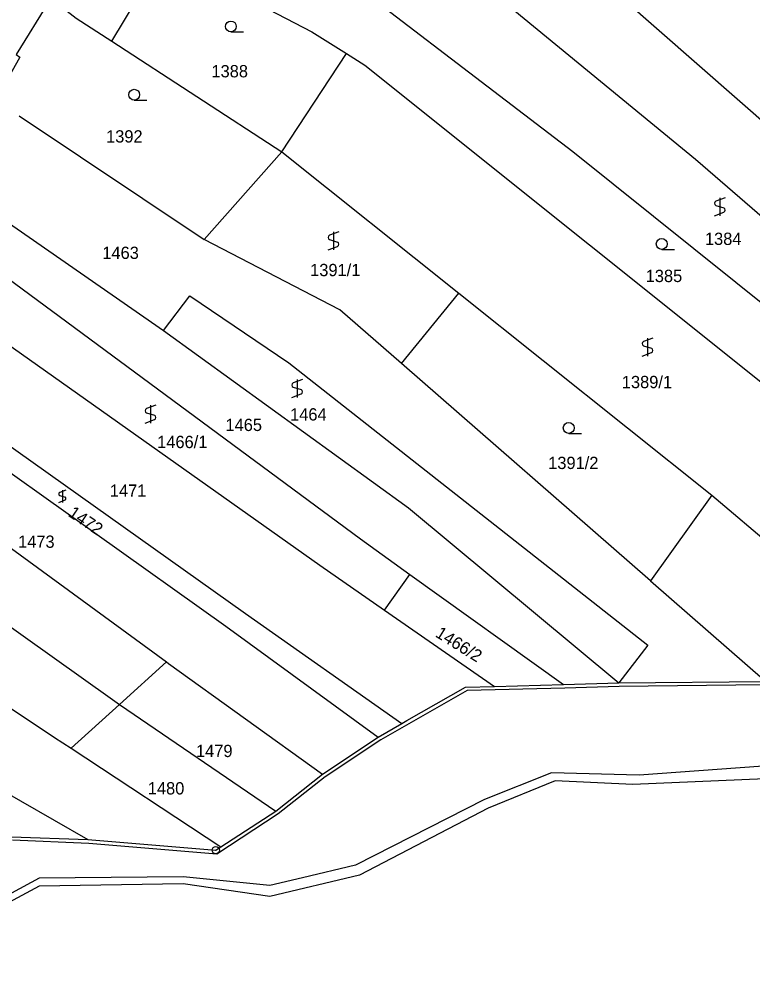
# Model space of a CAD drawing. Extents: x -600849 to -599899, y -1204328 to -1203436.
# Drawn here: x -600136 to -600034.4, y -1203822.5 to -1203689.8 of the extents above; entities that cross this region are included whole.
import ezdxf

# ---------------------------------------------------------------- set-up
doc = ezdxf.new("R2010")
doc.units = 0
for name, color, linetype in [('Vrstva 1', 7, 'Continuous'), ('Vrstva 2', 7, 'Continuous'), ('Vrstva 3', 7, 'Continuous'), ('Vrstva 4', 7, 'Continuous'), ('Vrstva 8', 7, 'Continuous')]:
    doc.layers.add(name, color=color, linetype=linetype)

msp = doc.modelspace()

# ---------------------------------------------------------------- linework, layer by layer
at = {"layer": 'Vrstva 1'}
for p, q in [((-600074.79, -1203667.31), (-599944.54, -1203781.63)), ((-600123.14, -1203692.86), (-600099.6, -1203708.15)), ((-600099.6, -1203708.15), (-600090.67, -1203694.57)), ((-600135.97, -1203703.2), (-600110.34, -1203720.28)), ((-600110.34, -1203720.28), (-600099.6, -1203708.15)), ((-600099.6, -1203708.15), (-600075.12, -1203727.71)), ((-600142.76, -1203714.29), (-600115.98, -1203732.9)), ((-600115.98, -1203732.9), (-600112.35, -1203728.09)), ((-600083.03, -1203737.47), (-600075.12, -1203727.71)), ((-600075.12, -1203727.71), (-600040.09, -1203755.68)), ((-600115.98, -1203732.9), (-600082.1, -1203757.45)), ((-600048.59, -1203767.55), (-600083.03, -1203737.47)), ((-600168.41, -1203740.2), (-600115.59, -1203778.76)), ((-600040.09, -1203755.68), (-600048.59, -1203767.55)), ((-600040.09, -1203755.68), (-600020.88, -1203771.97)), ((-600082.1, -1203757.45), (-600052.99, -1203781.65)), ((-600085.41, -1203771.58), (-600081.89, -1203766.64)), ((-600081.89, -1203766.64), (-600060.64, -1203781.87)), ((-600048.59, -1203767.55), (-600032.65, -1203781.47)), ((-600085.41, -1203771.58), (-600070.19, -1203782.15)), ((-600122.06, -1203784.62), (-600115.59, -1203778.76)), ((-600060.64, -1203781.87), (-600052.99, -1203781.65)), ((-600052.99, -1203781.65), (-600032.65, -1203781.47)), ((-600070.19, -1203782.15), (-600060.64, -1203781.87)), ((-600122.06, -1203784.62), (-600128.78, -1203790.7)), ((-600122.06, -1203784.62), (-600100.46, -1203799.38)), ((-600086.26, -1203789.16), (-600083, -1203787.26)), ((-600093.97, -1203794.27), (-600086.26, -1203789.16)), ((-600128.78, -1203790.7), (-600108.04, -1203804.34)), ((-600100.46, -1203799.38), (-600093.97, -1203794.27)), ((-600108.04, -1203804.34), (-600100.46, -1203799.38))]:
    msp.add_line(p, q, dxfattribs=at)
for points in [[(-600109.17, -1203670.02), (-600105.76, -1203672.66), (-600098.98, -1203677.83), (-600059.33, -1203708.12), (-599980.74, -1203771.13)], [(-600083.6, -1203675.28), (-600042.35, -1203709.19), (-599958.16, -1203782.03)], [(-600123.14, -1203692.86), (-600119.63, -1203686.98), (-600119.8, -1203686.88), (-600118.7, -1203685.16), (-600120.3, -1203684.16), (-600119.21, -1203682.7), (-600117.56, -1203680.49)], [(-600115.9, -1203681.5), (-600105.03, -1203686.53), (-600095.47, -1203691.55), (-600090.67, -1203694.57)], [(-600131.82, -1203687.3), (-600136.37, -1203694.72), (-600135.85, -1203695.07), (-600139.25, -1203701.01)], [(-600131.82, -1203687.3), (-600130.38, -1203687.89), (-600128.06, -1203689.67), (-600123.14, -1203692.86)], [(-600090.67, -1203694.57), (-600088.1, -1203696.18), (-600025.95, -1203745.92), (-599993.45, -1203773.43)], [(-600145.99, -1203719.44), (-600088.72, -1203761.74), (-600081.89, -1203766.64)], [(-600083.03, -1203737.47), (-600091.56, -1203730.03), (-600110.34, -1203720.28)], [(-600150.07, -1203725.94), (-600094.34, -1203765.38), (-600085.41, -1203771.58)], [(-600112.35, -1203728.09), (-600098.63, -1203737.35), (-600048.98, -1203776.42), (-600052.99, -1203781.65)], [(-600159.31, -1203733.2), (-600104.65, -1203772.07), (-600083, -1203787.26)], [(-600161.81, -1203735.08), (-600107.34, -1203773.81), (-600086.26, -1203789.16)], [(-600175.89, -1203746.31), (-600123.02, -1203783.97), (-600122.06, -1203784.62)], [(-600181.32, -1203755.69), (-600131.07, -1203789.19), (-600128.78, -1203790.7)], [(-600186.25, -1203767.24), (-600140.46, -1203795.28), (-600126.45, -1203803.32)], [(-599904.37, -1203776.06), (-599912.24, -1203778.03), (-599919.35, -1203780.85), (-599927.88, -1203784.98), (-599954.11, -1203789.42), (-599977.57, -1203787.63), (-599997.43, -1203790.61), (-600050.18, -1203794.44), (-600062.27, -1203794.12)], [(-600115.59, -1203778.76), (-600115.3, -1203778.97), (-600093.97, -1203794.27)], [(-599904.37, -1203778.1), (-599911.53, -1203779.87), (-599919.32, -1203783.03), (-599926.11, -1203786.82), (-599953.49, -1203791.34), (-599977.12, -1203789.6), (-599997.15, -1203793.41), (-600051.05, -1203795.73), (-600061.8, -1203795.22)], [(-600083, -1203787.26), (-600082.31, -1203786.86), (-600074.17, -1203782.26), (-600070.19, -1203782.15)], [(-600062.27, -1203794.12), (-600071.58, -1203797.79), (-600089.43, -1203806.87), (-600096.76, -1203808.61), (-600101.26, -1203809.7), (-600113.25, -1203808.47), (-600133.17, -1203808.69), (-600154.6, -1203820.23), (-600159.54, -1203830.22)], [(-600061.8, -1203795.22), (-600071.06, -1203798.98), (-600088.84, -1203808.25), (-600101.28, -1203811.21), (-600113.27, -1203809.47), (-600133.19, -1203809.79), (-600153.36, -1203820.62), (-600157.92, -1203830.73)], [(-600142.88, -1203805.23), (-600137.01, -1203802.94), (-600126.45, -1203803.32)], [(-600126.45, -1203803.32), (-600108.75, -1203804.8), (-600108.04, -1203804.34)]]:
    msp.add_lwpolyline(points, dxfattribs=at)
at = {"layer": 'Vrstva 3'}
for p, q in [((-600106.66, -1203691.57), (-600104.91, -1203691.57)), ((-600120.04, -1203701.01), (-600118.29, -1203701.01)), ((-600038.25, -1203714.51), (-600039.55, -1203714.99)), ((-600039, -1203714.51), (-600039, -1203717.01)), ((-600039.75, -1203717.01), (-600038.45, -1203716.52)), ((-600039.55, -1203715.59), (-600038.45, -1203715.92)), ((-600091.7, -1203719.24), (-600093, -1203719.72)), ((-600092.45, -1203719.24), (-600092.45, -1203721.74)), ((-600093, -1203720.32), (-600091.9, -1203720.65)), ((-600093.2, -1203721.74), (-600091.9, -1203721.25)), ((-600047.04, -1203721.66), (-600045.29, -1203721.66)), ((-600048.25, -1203733.93), (-600049.55, -1203734.41)), ((-600049, -1203733.93), (-600049, -1203736.43)), ((-600049.55, -1203735.01), (-600048.45, -1203735.34)), ((-600049.75, -1203736.43), (-600048.45, -1203735.94)), ((-600096.73, -1203739.66), (-600098.03, -1203740.14)), ((-600097.48, -1203739.66), (-600097.48, -1203742.16)), ((-600098.23, -1203742.16), (-600096.93, -1203741.67)), ((-600098.03, -1203740.74), (-600096.93, -1203741.07)), ((-600117.03, -1203743.21), (-600118.33, -1203743.69)), ((-600117.78, -1203743.21), (-600117.78, -1203745.71)), ((-600118.33, -1203744.29), (-600117.23, -1203744.62)), ((-600118.53, -1203745.71), (-600117.23, -1203745.22)), ((-600059.91, -1203747.13), (-600058.16, -1203747.13)), ((-600129.48, -1203755), (-600130.35, -1203755.31)), ((-600129.98, -1203755), (-600129.98, -1203756.67)), ((-600130.48, -1203756.67), (-600129.61, -1203756.34)), ((-600130.35, -1203755.72), (-600129.61, -1203755.94))]:
    msp.add_line(p, q, dxfattribs=at)
for centre in [(-600106.66, -1203690.82), (-600120.04, -1203700.26), (-600047.04, -1203720.91), (-600059.91, -1203746.38)]:
    msp.add_circle(centre, 0.75, dxfattribs=at)
for centre, radius, start, end in [((-600039.42, -1203715.29), 0.329, 113.579, 246.421), ((-600038.58, -1203716.22), 0.329, 293.574, 66.426), ((-600092.87, -1203720.02), 0.329, 113.579, 246.421), ((-600092.03, -1203720.95), 0.329, 293.574, 66.426), ((-600049.42, -1203734.71), 0.329, 113.579, 246.421), ((-600048.58, -1203735.64), 0.329, 293.574, 66.426), ((-600097.9, -1203740.44), 0.329, 113.579, 246.421), ((-600097.06, -1203741.37), 0.329, 293.574, 66.426), ((-600118.2, -1203743.99), 0.329, 113.579, 246.421), ((-600117.36, -1203744.92), 0.329, 293.574, 66.426), ((-600130.26, -1203755.52), 0.22, 113.579, 246.421), ((-600129.7, -1203756.14), 0.22, 293.574, 66.426)]:
    msp.add_arc(centre, radius, start, end, dxfattribs=at)
at = {"layer": 'Vrstva 4'}
for p, q in [((-600073.97, -1203782.72), (-600085.93, -1203789.54)), ((-600060.46, -1203782.38), (-600073.97, -1203782.72)), ((-600052.92, -1203782.17), (-600060.46, -1203782.38)), ((-600032.79, -1203781.93), (-600052.92, -1203782.17)), ((-600085.93, -1203789.54), (-600093.61, -1203794.64)), ((-600093.61, -1203794.64), (-600100.11, -1203799.75)), ((-600100.11, -1203799.75), (-600108.58, -1203805.34)), ((-600126.32, -1203803.88), (-600136.86, -1203803.4)), ((-600108.58, -1203805.34), (-600126.32, -1203803.88))]:
    msp.add_line(p, q, dxfattribs=at)
at = {"layer": 'Vrstva 8'}
for radius in [0.5, 0.0303]:
    msp.add_circle((-600108.75, -1203804.8), radius, dxfattribs=at)

# ---------------------------------------------------------------- texts
at = {"layer": 'Vrstva 2'}
for s, p in [('1388', (-600109.35, -1203697.86)), ('1392', (-600123.93, -1203706.88)), ('1384', (-600041.06, -1203721.05)), ('1463', (-600124.45, -1203722.99)), ('1391/1', (-600095.69, -1203725.37)), ('1385', (-600049.26, -1203726.19)), ('1389/1', (-600052.56, -1203740.87)), ('1464', (-600098.47, -1203745.35)), ('1465', (-600107.41, -1203746.8)), ('1466/1', (-600116.86, -1203749.16)), ('1391/2', (-600062.75, -1203752.06)), ('1471', (-600123.41, -1203755.9)), ('1473', (-600136.11, -1203762.96)), ('1479', (-600111.49, -1203791.92)), ('1480', (-600118.16, -1203797.09))]:
    msp.add_text(s, height=1.7, dxfattribs=at).set_placement(p)
for s, rotation, p in [('1472', 326, (-600129.3, -1203758.49)), ('1466/2', 328, (-600078.49, -1203775.18))]:
    msp.add_text(s, height=1.7, rotation=rotation, dxfattribs=at).set_placement(p)

doc.saveas('drawing.dxf')
